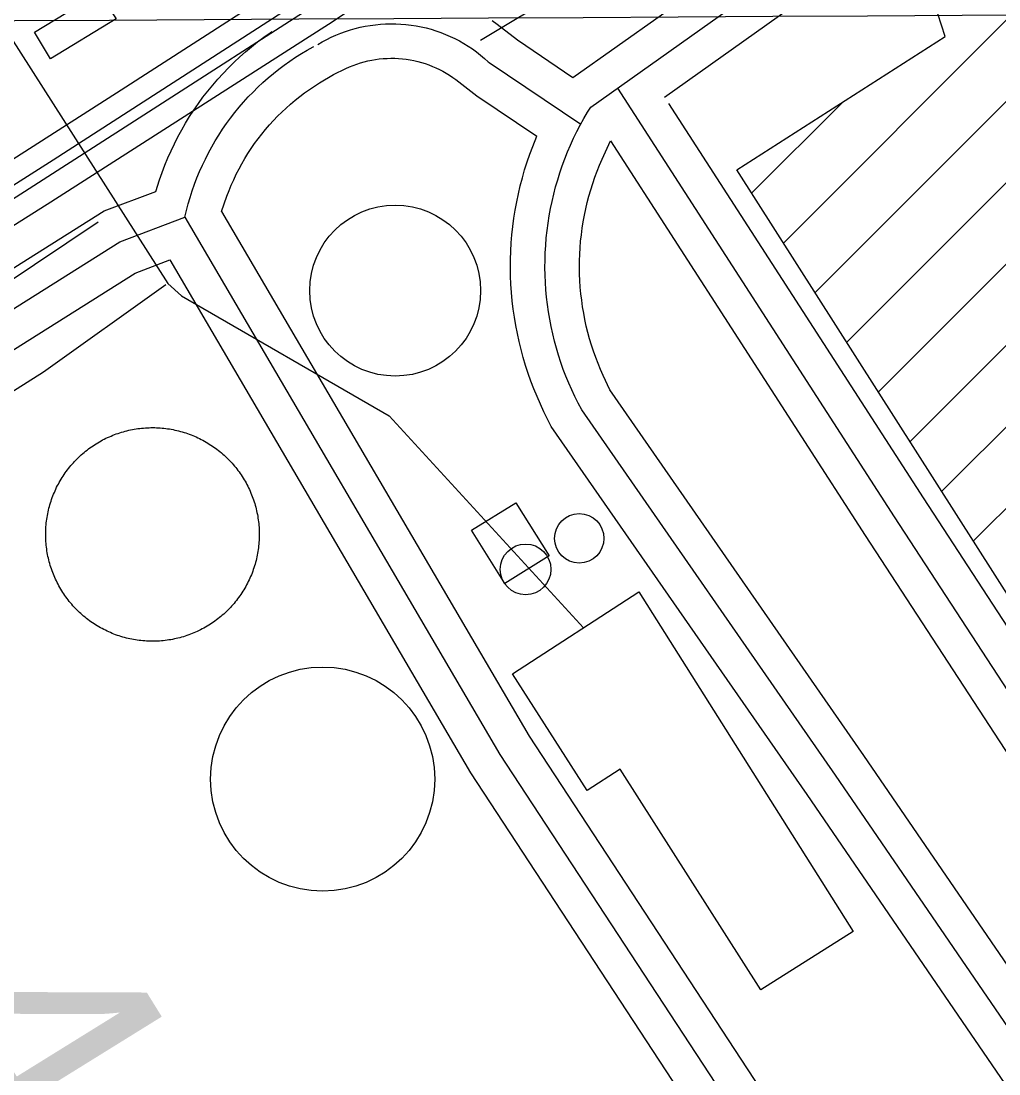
# Model space of a CAD drawing. Extents: x 3477039 to 3515015, y 546746 to 572297.
# Drawn here: x 3486889.5 to 3487314.6, y 563803.4 to 564260.9 of the extents above; entities that cross this region are included whole.
import ezdxf

# ---------------------------------------------------------------- set-up
doc = ezdxf.new("R2010")
doc.units = 0
for name, color, linetype in [('V-BLDG-OTLN', 7, 'Continuous'), ('V-DOMW-TANK', 7, 'Continuous'), ('V-GRID-MAJR', 7, 'Continuous'), ('V-RAIL-TRAK', 7, 'Continuous'), ('V-ROAD-CNTR', 7, 'Continuous'), ('V-SURV-IDEN', 7, 'Continuous'), ('V-TOPO-SHOR', 7, 'Continuous'), ('V-UTIL-LINE', 7, 'Continuous')]:
    doc.layers.add(name, color=color, linetype=linetype)

msp = doc.modelspace()

# ---------------------------------------------------------------- linework, layer by layer
at = {"layer": 'V-BLDG-OTLN'}
for p, q in [((3487220.9, 564164.47), (3487319.51, 564263.09)), ((3487234.66, 564142.88), (3487333.47, 564241.69)), ((3487207.13, 564186.06), (3487246.9, 564225.83)), ((3487248.43, 564121.3), (3487347.42, 564220.29)), ((3487262.19, 564099.71), (3487361.38, 564198.89)), ((3487275.96, 564078.12), (3487375.34, 564177.49)), ((3487289.73, 564056.53), (3487389.29, 564156.09)), ((3487303.49, 564034.94), (3487403.25, 564134.7))]:
    msp.add_line(p, q, dxfattribs=at)
for points in [[(3487980.77, 564005.29), (3487659.49, 563799.89), (3487590.51, 563907.79), (3487551.61, 563886.02), (3487630.47, 563756.18), (3487527.7, 563693.91), (3487450.84, 563820.67), (3487443.07, 563816.03), (3487200.62, 564196.27), (3487291.25, 564254.16), (3487284.87, 564274), (3487304.26, 564286.47), (3487549.51, 563910.45), (3487555.36, 563914.23), (3487552.05, 563919.27), (3487572.89, 563934.14), (3487547.89, 563975.87), (3487869.13, 564178.93)], [(3486930.86, 564261.85), (3486902.38, 564244.52), (3486895.34, 564256.09), (3486923.34, 564273.13)], [(3487104.66, 564051.6), (3487119.03, 564028.57), (3487099.76, 564016.54), (3487085.29, 564039.65)], [(3487158.11, 564012.87), (3487251.3, 563865.24), (3487211.14, 563839.89), (3487149.94, 563935.8), (3487135.56, 563926.61), (3487103.23, 563977.27)]]:
    msp.add_lwpolyline(points, close=True, dxfattribs=at)
at = {"layer": 'V-DOMW-TANK'}
for points in [[(3486900.29, 564035.53), (3486900.25, 564036.34), (3486900.23, 564037.15), (3486900.23, 564037.96), (3486900.24, 564038.77), (3486900.26, 564039.58), (3486900.3, 564040.39), (3486900.35, 564041.2), (3486900.42, 564042.01), (3486900.5, 564042.81), (3486900.59, 564043.62), (3486900.7, 564044.42), (3486900.82, 564045.22), (3486900.96, 564046.02), (3486901.11, 564046.82), (3486901.27, 564047.61), (3486901.45, 564048.4), (3486901.64, 564049.19), (3486901.85, 564049.97), (3486902.07, 564050.75), (3486902.3, 564051.53), (3486902.55, 564052.3), (3486902.81, 564053.07), (3486903.08, 564053.83), (3486903.36, 564054.59), (3486903.66, 564055.34), (3486903.98, 564056.09), (3486904.3, 564056.83), (3486904.64, 564057.57), (3486904.99, 564058.3), (3486905.35, 564059.02), (3486905.73, 564059.74), (3486906.12, 564060.45), (3486906.52, 564061.15), (3486906.93, 564061.85), (3486907.36, 564062.54), (3486907.79, 564063.22), (3486908.25, 564063.9), (3486908.71, 564064.56), (3486909.18, 564065.22), (3486909.66, 564065.87), (3486910.16, 564066.51), (3486910.66, 564067.14), (3486911.18, 564067.77), (3486911.71, 564068.38), (3486912.25, 564068.98), (3486912.8, 564069.58), (3486913.35, 564070.17), (3486913.92, 564070.74), (3486914.51, 564071.31), (3486915.09, 564071.86), (3486915.69, 564072.41), (3486916.3, 564072.95), (3486916.92, 564073.47), (3486917.55, 564073.98), (3486918.18, 564074.48), (3486918.83, 564074.98), (3486919.48, 564075.45), (3486920.14, 564075.92), (3486920.81, 564076.38), (3486921.48, 564076.83), (3486922.17, 564077.26), (3486922.86, 564077.68), (3486923.56, 564078.09), (3486924.27, 564078.49), (3486924.98, 564078.87), (3486925.7, 564079.24), (3486926.43, 564079.6), (3486927.16, 564079.95), (3486927.9, 564080.28), (3486928.64, 564080.6), (3486929.39, 564080.91), (3486930.14, 564081.2), (3486930.9, 564081.49), (3486931.67, 564081.76), (3486932.44, 564082.01), (3486933.21, 564082.25), (3486933.99, 564082.48), (3486934.77, 564082.7), (3486935.55, 564082.89), (3486936.34, 564083.08), (3486937.13, 564083.25), (3486937.93, 564083.41), (3486938.72, 564083.56), (3486939.52, 564083.69), (3486940.33, 564083.81), (3486941.13, 564083.91), (3486941.93, 564084), (3486942.74, 564084.07), (3486943.55, 564084.14), (3486944.35, 564084.18), (3486945.17, 564084.21), (3486945.98, 564084.23), (3486946.78, 564084.24), (3486947.6, 564084.23), (3486948.4, 564084.2), (3486949.21, 564084.17), (3486950.02, 564084.11), (3486950.83, 564084.05), (3486951.64, 564083.97), (3486952.44, 564083.88)], [(3486952.44, 564083.88), (3486953.24, 564083.77), (3486954.04, 564083.65), (3486954.84, 564083.51), (3486955.64, 564083.36), (3486956.43, 564083.2), (3486957.22, 564083.02), (3486958.01, 564082.83), (3486958.79, 564082.62), (3486959.57, 564082.4), (3486960.35, 564082.17), (3486961.12, 564081.92), (3486961.89, 564081.67), (3486962.65, 564081.39), (3486963.41, 564081.11), (3486964.16, 564080.81), (3486964.91, 564080.49), (3486965.65, 564080.17), (3486966.39, 564079.83), (3486967.12, 564079.48), (3486967.84, 564079.11), (3486968.56, 564078.74), (3486969.27, 564078.35), (3486969.97, 564077.95), (3486970.67, 564077.54), (3486971.36, 564077.11), (3486972.04, 564076.67), (3486972.72, 564076.23), (3486973.38, 564075.77), (3486974.04, 564075.29), (3486974.69, 564074.81), (3486975.33, 564074.32), (3486975.97, 564073.81), (3486976.59, 564073.29), (3486977.2, 564072.76), (3486977.81, 564072.22), (3486978.4, 564071.68), (3486978.99, 564071.11), (3486979.56, 564070.54), (3486980.13, 564069.96), (3486980.69, 564069.38), (3486981.23, 564068.78), (3486981.77, 564068.17), (3486982.29, 564067.55), (3486982.81, 564066.93), (3486983.31, 564066.29), (3486983.8, 564065.65), (3486984.28, 564064.99), (3486984.75, 564064.33), (3486985.2, 564063.66), (3486985.65, 564062.98), (3486986.08, 564062.3), (3486986.5, 564061.61), (3486986.91, 564060.91), (3486987.31, 564060.2), (3486987.69, 564059.49), (3486988.06, 564058.77), (3486988.42, 564058.05), (3486988.77, 564057.31), (3486989.1, 564056.58), (3486989.43, 564055.83), (3486989.73, 564055.08), (3486990.03, 564054.33), (3486990.31, 564053.57), (3486990.58, 564052.8), (3486990.83, 564052.04), (3486991.07, 564051.26), (3486991.3, 564050.48), (3486991.52, 564049.7), (3486991.72, 564048.92), (3486991.9, 564048.13), (3486992.08, 564047.34), (3486992.23, 564046.54), (3486992.38, 564045.75), (3486992.51, 564044.95), (3486992.63, 564044.15), (3486992.73, 564043.34), (3486992.82, 564042.54), (3486992.9, 564041.73), (3486992.96, 564040.92), (3486993, 564040.11), (3486993.04, 564039.3), (3486993.06, 564038.49), (3486993.06, 564037.68), (3486993.05, 564036.88), (3486993.03, 564036.06), (3486992.99, 564035.26), (3486992.94, 564034.45), (3486992.87, 564033.64), (3486992.79, 564032.83), (3486992.7, 564032.03), (3486992.59, 564031.23), (3486992.47, 564030.43), (3486992.33, 564029.63), (3486992.18, 564028.83), (3486992.02, 564028.04), (3486991.84, 564027.25), (3486991.65, 564026.46), (3486991.44, 564025.68), (3486991.22, 564024.9), (3486990.99, 564024.12)], [(3486956.95, 563992.57), (3486956.16, 563992.4), (3486955.36, 563992.23), (3486954.57, 563992.09), (3486953.77, 563991.96), (3486952.97, 563991.84), (3486952.16, 563991.74), (3486951.36, 563991.65), (3486950.55, 563991.57), (3486949.74, 563991.51), (3486948.94, 563991.46), (3486948.13, 563991.43), (3486947.31, 563991.41), (3486946.51, 563991.41), (3486945.7, 563991.42), (3486944.89, 563991.44), (3486944.08, 563991.48), (3486943.27, 563991.53), (3486942.46, 563991.6), (3486941.65, 563991.68), (3486940.85, 563991.77), (3486940.05, 563991.88), (3486939.25, 563992), (3486938.45, 563992.14), (3486937.65, 563992.29), (3486936.86, 563992.45), (3486936.07, 563992.63), (3486935.28, 563992.82), (3486934.5, 563993.03), (3486933.72, 563993.24), (3486932.94, 563993.48), (3486932.17, 563993.72), (3486931.4, 563993.98), (3486930.64, 563994.26), (3486929.88, 563994.54), (3486929.13, 563994.84), (3486928.38, 563995.15), (3486927.64, 563995.48), (3486926.9, 563995.82), (3486926.17, 563996.17), (3486925.45, 563996.53), (3486924.73, 563996.91), (3486924.02, 563997.3), (3486923.32, 563997.7), (3486922.62, 563998.11), (3486921.93, 563998.54), (3486921.25, 563998.97), (3486920.57, 563999.42), (3486919.91, 563999.88), (3486919.25, 564000.35), (3486918.6, 564000.84), (3486917.96, 564001.33), (3486917.33, 564001.84), (3486916.7, 564002.36), (3486916.09, 564002.89), (3486915.48, 564003.42), (3486914.89, 564003.97), (3486914.3, 564004.54), (3486913.73, 564005.1), (3486913.16, 564005.68), (3486912.6, 564006.27), (3486912.06, 564006.87), (3486911.52, 564007.48), (3486911, 564008.09), (3486910.49, 564008.72), (3486909.98, 564009.36), (3486909.49, 564010), (3486909.01, 564010.66), (3486908.54, 564011.32), (3486908.09, 564011.98), (3486907.64, 564012.66), (3486907.21, 564013.35), (3486906.79, 564014.04), (3486906.38, 564014.74), (3486905.98, 564015.44), (3486905.6, 564016.16), (3486905.23, 564016.88), (3486904.87, 564017.6), (3486904.52, 564018.33), (3486904.19, 564019.07), (3486903.87, 564019.82), (3486903.56, 564020.57), (3486903.26, 564021.32), (3486902.98, 564022.08), (3486902.71, 564022.84), (3486902.46, 564023.61), (3486902.22, 564024.39), (3486901.99, 564025.17), (3486901.78, 564025.94), (3486901.58, 564026.73), (3486901.39, 564027.52), (3486901.22, 564028.31), (3486901.06, 564029.1), (3486900.91, 564029.9), (3486900.78, 564030.7), (3486900.66, 564031.5), (3486900.56, 564032.31), (3486900.47, 564033.11), (3486900.4, 564033.92), (3486900.33, 564034.72), (3486900.29, 564035.53)], [(3486990.99, 564024.12), (3486990.75, 564023.35), (3486990.49, 564022.58), (3486990.21, 564021.82), (3486989.93, 564021.06), (3486989.63, 564020.31), (3486989.31, 564019.56), (3486988.99, 564018.82), (3486988.65, 564018.08), (3486988.3, 564017.35), (3486987.94, 564016.63), (3486987.56, 564015.91), (3486987.17, 564015.2), (3486986.77, 564014.49), (3486986.36, 564013.8), (3486985.93, 564013.11), (3486985.5, 564012.43), (3486985.05, 564011.75), (3486984.59, 564011.09), (3486984.11, 564010.43), (3486983.63, 564009.78), (3486983.13, 564009.14), (3486982.63, 564008.51), (3486982.11, 564007.88), (3486981.58, 564007.27), (3486981.04, 564006.66), (3486980.5, 564006.07), (3486979.94, 564005.48), (3486979.37, 564004.91), (3486978.79, 564004.34), (3486978.2, 564003.78), (3486977.6, 564003.24), (3486976.99, 564002.7), (3486976.37, 564002.18), (3486975.75, 564001.67), (3486975.11, 564001.16), (3486974.47, 564000.67), (3486973.81, 564000.19), (3486973.15, 563999.72), (3486972.48, 563999.27), (3486971.81, 563998.82), (3486971.12, 563998.39), (3486970.43, 563997.97), (3486969.73, 563997.56), (3486969.03, 563997.16), (3486968.31, 563996.78), (3486967.59, 563996.41), (3486966.87, 563996.05), (3486966.13, 563995.7), (3486965.4, 563995.36), (3486964.65, 563995.05), (3486963.9, 563994.74), (3486963.15, 563994.44), (3486962.39, 563994.16), (3486961.62, 563993.89), (3486960.86, 563993.64), (3486960.08, 563993.4), (3486959.3, 563993.17), (3486958.52, 563992.95), (3486957.74, 563992.75), (3486956.95, 563992.57)]]:
    msp.add_lwpolyline(points, dxfattribs=at)
for centre, radius in [((3487052.15, 564143.78), 37.14), ((3487132.16, 564036.13), 10.74), ((3487108.87, 564022.65), 11.02), ((3487020.63, 563931.5), 48.7)]:
    msp.add_circle(centre, radius, dxfattribs=at)
at = {"layer": 'V-GRID-MAJR'}
msp.add_spline([(3481202.02, 564229.25), (3486474.82, 564258.78), (3491747.62, 564289.07), (3497020.42, 564320.13), (3502293.21, 564351.96), (3507565.99, 564384.55), (3512838.77, 564417.92)], degree=3, dxfattribs=at)
at = {"layer": 'V-RAIL-TRAK'}
for points in [[(3488502.37, 565206.7), (3488477.71, 565190.4), (3488384.41, 565131.73), (3488210.8, 565021.85), (3488152.06, 564982.93), (3487983.99, 564875.1), (3487803.27, 564759.46), (3487593.03, 564624.82), (3487422.35, 564516.08), (3487255.82, 564410.23), (3487100.49, 564310.69), (3487023.1, 564259.45), (3487014.72, 564254), (3486900.85, 564181.2), (3486714.84, 564063.85), (3486554.2, 563960.86), (3486397.09, 563858.99), (3486338.05, 563821.78), (3486336.85, 563821.03), (3486189.21, 563726.67)], [(3487853.74, 564808.57), (3487715.55, 564720.55), (3487603.32, 564647.45), (3487429.12, 564537), (3487277.34, 564440.34), (3487124.35, 564340.19), (3487013.35, 564271.18), (3487009.87, 564268.94), (3486903.49, 564200.4), (3486742.27, 564098), (3486556.81, 563977.72), (3486405.04, 563881.65), (3486329.78, 563834.25), (3486326.5, 563832.18), (3486207.19, 563754.48), (3486056.02, 563659.58), (3485890.65, 563552.54), (3485744.17, 563458.17), (3485574.1, 563350.6), (3485502.62, 563303.39), (3485458.31, 563279.4)]]:
    msp.add_lwpolyline(points, dxfattribs=at)
at = {"layer": 'V-ROAD-CNTR'}
for points in [[(3488866.84, 565455.12), (3488142.9, 564993.43), (3486940.87, 564218.68), (3485282.77, 563157.9), (3483076.99, 561745.78), (3481219.64, 560560.78)], [(3487062.35, 564314.23), (3486933.04, 564230.88), (3485274.95, 563170.12), (3484793.32, 562861.78)], [(3487129.44, 564236.46), (3487206.41, 564291.03)], [(3487137.2, 564223.56), (3487215.08, 564278.79)], [(3487169.17, 564227.85), (3487223.76, 564266.56)], [(3487094.26, 564261.12), (3487096.5, 564259.51), (3487105.3, 564252.7)], [(3486948.1, 564186.89), (3486949.72, 564191.93), (3486950.84, 564195.13), (3486952.05, 564198.3), (3486953.34, 564201.43), (3486954.72, 564204.53), (3486956.18, 564207.6), (3486957.72, 564210.62), (3486959.34, 564213.6), (3486961.04, 564216.53), (3486962.81, 564219.42), (3486964.67, 564222.26), (3486966.6, 564225.05), (3486968.6, 564227.79), (3486970.68, 564230.47), (3486972.83, 564233.1), (3486975.04, 564235.66), (3486977.33, 564238.17), (3486979.68, 564240.62), (3486982.09, 564243), (3486984.57, 564245.31), (3486987.11, 564247.56), (3486989.7, 564249.74), (3486992.36, 564251.85), (3486995.07, 564253.89), (3486997.84, 564255.86), (3486998.53, 564256.32)], [(3487018.52, 564250.73), (3487020.44, 564251.86), (3487022.4, 564252.91), (3487024.39, 564253.89), (3487026.42, 564254.8), (3487028.48, 564255.63), (3487030.57, 564256.39), (3487032.68, 564257.07), (3487034.82, 564257.68), (3487036.97, 564258.21), (3487039.15, 564258.66), (3487041.34, 564259.04), (3487043.54, 564259.33), (3487045.75, 564259.55), (3487047.97, 564259.68), (3487050.19, 564259.74), (3487052.41, 564259.71), (3487054.63, 564259.61), (3487056.85, 564259.43), (3487059.05, 564259.16), (3487061.25, 564258.82), (3487063.43, 564258.4), (3487065.6, 564257.9), (3487067.74, 564257.32), (3487069.86, 564256.66), (3487071.96, 564255.93), (3487074.03, 564255.13), (3487076.07, 564254.25), (3487078.08, 564253.29), (3487080.05, 564252.27), (3487081.99, 564251.18), (3487083.88, 564250.01), (3487085.73, 564248.78), (3487087.53, 564247.48), (3487089.29, 564246.12), (3487090.99, 564244.7), (3487092.65, 564243.22), (3487092.98, 564242.91)], [(3487105.3, 564252.7), (3487129.44, 564236.46)], [(3486960.74, 564175.63), (3486961.42, 564178.54), (3486962.18, 564181.43), (3486963.02, 564184.3), (3486963.94, 564187.15), (3486964.93, 564189.97), (3486965.99, 564192.77), (3486967.13, 564195.53), (3486968.35, 564198.26), (3486969.63, 564200.96), (3486970.99, 564203.63), (3486972.42, 564206.25), (3486973.92, 564208.84), (3486975.48, 564211.39), (3486977.12, 564213.89), (3486978.82, 564216.35), (3486980.59, 564218.77), (3486982.42, 564221.13), (3486984.31, 564223.45), (3486986.26, 564225.71), (3486988.28, 564227.92), (3486990.35, 564230.08), (3486992.48, 564232.17), (3486994.66, 564234.22), (3486996.9, 564236.2), (3486999.19, 564238.12), (3487001.53, 564239.98), (3487003.93, 564241.78), (3487006.36, 564243.51), (3487008.85, 564245.18), (3487011.37, 564246.78), (3487013.94, 564248.31), (3487016.55, 564249.77), (3487016.85, 564249.93)], [(3487025.35, 564237.65), (3487030.77, 564240.31), (3487032.3, 564241), (3487033.86, 564241.63), (3487035.44, 564242.2), (3487037.04, 564242.72), (3487038.66, 564243.18), (3487040.29, 564243.58), (3487041.94, 564243.92), (3487043.59, 564244.21), (3487045.26, 564244.43), (3487046.94, 564244.59), (3487048.62, 564244.69), (3487050.29, 564244.74), (3487051.98, 564244.72), (3487053.66, 564244.64), (3487055.33, 564244.5), (3487057, 564244.3), (3487058.67, 564244.04), (3487060.31, 564243.72), (3487061.96, 564243.34), (3487063.58, 564242.9), (3487065.18, 564242.41), (3487066.77, 564241.86), (3487068.34, 564241.24), (3487069.89, 564240.58), (3487071.4, 564239.86), (3487072.9, 564239.08), (3487074.36, 564238.25), (3487075.79, 564237.37), (3487077.19, 564236.44), (3487078.56, 564235.46), (3487087.68, 564228.4)], [(3487092.98, 564242.91), (3487132.84, 564216.09)], [(3486976.66, 564178.13), (3486979.01, 564184.81), (3486979.94, 564187.23), (3486980.92, 564189.63), (3486981.97, 564191.99), (3486983.09, 564194.33), (3486984.26, 564196.64), (3486985.5, 564198.91), (3486986.8, 564201.15), (3486988.15, 564203.36), (3486989.57, 564205.52), (3486991.04, 564207.65), (3486992.57, 564209.74), (3486994.16, 564211.79), (3486995.79, 564213.79), (3486997.49, 564215.75), (3486999.23, 564217.67), (3487001.02, 564219.53), (3487002.87, 564221.35), (3487004.76, 564223.12), (3487006.7, 564224.84), (3487008.68, 564226.5), (3487010.71, 564228.11), (3487012.78, 564229.67), (3487014.89, 564231.17), (3487017.04, 564232.61), (3487019.23, 564234), (3487025.35, 564237.65)], [(3487087.68, 564228.4), (3487113.7, 564210.89)], [(3487148.78, 564231.77), (3487269.08, 564045.53), (3487448.45, 563770.75)], [(3487170.93, 564225.13), (3487281.66, 564053.7), (3487460.7, 563779.42), (3487515.79, 563707.41), (3487543, 563679.94), (3487583.85, 563647.57), (3487604.89, 563643.42), (3487625.18, 563653.17), (3487640.25, 563678.93), (3487646.25, 563720.56), (3487660.57, 563763), (3487682.15, 563801.63), (3487727.46, 563846.26)], [(3487133.25, 564091.97), (3487131.74, 564094.82), (3487130.29, 564097.7), (3487128.92, 564100.62), (3487127.62, 564103.57), (3487126.4, 564106.55), (3487125.25, 564109.57), (3487124.18, 564112.61), (3487123.18, 564115.67), (3487122.25, 564118.76), (3487121.41, 564121.87), (3487120.64, 564125.01), (3487119.95, 564128.15), (3487119.34, 564131.32), (3487118.8, 564134.5), (3487118.35, 564137.69), (3487117.97, 564140.9), (3487117.68, 564144.11), (3487117.46, 564147.32), (3487117.33, 564150.54), (3487117.27, 564153.77), (3487117.3, 564156.99), (3487117.4, 564160.22), (3487117.58, 564163.44), (3487117.85, 564166.65), (3487118.19, 564169.85), (3487118.61, 564173.05), (3487119.12, 564176.24), (3487119.7, 564179.41), (3487120.36, 564182.56), (3487121.09, 564185.7), (3487121.91, 564188.82), (3487122.8, 564191.92), (3487123.77, 564195), (3487124.82, 564198.05), (3487125.94, 564201.07), (3487127.13, 564204.07), (3487128.4, 564207.03), (3487129.74, 564209.96), (3487131.16, 564212.86), (3487132.64, 564215.72), (3487134.2, 564218.55), (3487135.82, 564221.33), (3487137.2, 564223.56)], [(3487120, 564084.75), (3487116.79, 564091.16), (3487115.27, 564094.41), (3487113.82, 564097.7), (3487112.45, 564101.03), (3487111.17, 564104.39), (3487109.97, 564107.78), (3487108.86, 564111.2), (3487107.83, 564114.65), (3487106.88, 564118.12), (3487106.03, 564121.61), (3487105.26, 564125.12), (3487104.57, 564128.66), (3487103.98, 564132.2), (3487103.47, 564135.76), (3487103.05, 564139.34), (3487102.72, 564142.92), (3487102.48, 564146.51), (3487102.33, 564150.1), (3487102.27, 564153.69), (3487102.3, 564157.29), (3487102.41, 564160.89), (3487102.62, 564164.48), (3487102.91, 564168.06), (3487103.3, 564171.64), (3487103.77, 564175.2), (3487104.33, 564178.76), (3487104.98, 564182.29), (3487105.71, 564185.81), (3487106.53, 564189.32), (3487107.44, 564192.79), (3487108.44, 564196.25), (3487109.52, 564199.68), (3487110.69, 564203.08), (3487111.93, 564206.46), (3487113.7, 564210.89)], [(3487145.46, 564100.68), (3487142.58, 564106.83), (3487141.43, 564109.44), (3487140.35, 564112.08), (3487139.33, 564114.74), (3487138.38, 564117.43), (3487137.5, 564120.14), (3487136.68, 564122.88), (3487135.93, 564125.63), (3487135.25, 564128.4), (3487134.64, 564131.19), (3487134.1, 564133.98), (3487133.63, 564136.8), (3487133.23, 564139.62), (3487132.89, 564142.45), (3487132.63, 564145.3), (3487132.44, 564148.14), (3487132.32, 564150.99), (3487132.27, 564153.84), (3487132.29, 564156.7), (3487132.39, 564159.55), (3487132.55, 564162.39), (3487132.78, 564165.23), (3487133.09, 564168.07), (3487133.46, 564170.9), (3487133.9, 564173.72), (3487134.42, 564176.52), (3487135, 564179.31), (3487135.65, 564182.09), (3487136.38, 564184.85), (3487137.16, 564187.59), (3487138.02, 564190.31), (3487138.95, 564193.01), (3487139.94, 564195.68), (3487140.99, 564198.33), (3487142.12, 564200.96), (3487145.73, 564208.85)], [(3487145.73, 564208.85), (3487256.5, 564037.36), (3487436.19, 563762.08)], [(3486359.47, 563824.56), (3486572.01, 563955.74), (3486925.7, 564178.42), (3486948.1, 564186.89)], [(3486976.66, 564178.13), (3487110.39, 563950.13), (3487280.68, 563690.49), (3487297.54, 563667.47)], [(3485418.47, 563172.17), (3485492.93, 563221.89), (3485706.16, 563357.7), (3485877.11, 563466.6), (3485981.56, 563528.07), (3486052.31, 563579.1), (3486132.41, 563628.08), (3486212.74, 563689.02), (3486353.48, 563803.23), (3486579.95, 563943.01), (3486932.42, 564164.92), (3486960.74, 564175.63), (3487097.64, 563942.22), (3487268.35, 563681.94), (3487293.97, 563646.94), (3487499.82, 563333.57)], [(3486375.33, 563799.09), (3486587.88, 563930.28), (3486939.13, 564151.43), (3486954.2, 564157.12), (3487084.89, 563934.3), (3487249, 563684.11)], [(3487620.19, 563429.62), (3487502.05, 563588.48), (3487409.72, 563717.22), (3487255.93, 563941.78), (3487145.46, 564100.68)], [(3487616.4, 563409.58), (3487489.93, 563579.63), (3487397.43, 563708.61), (3487243.59, 563933.27), (3487133.25, 564091.97)], [(3487377.35, 563711.39), (3487231.24, 563924.75), (3487120, 564084.75)]]:
    msp.add_lwpolyline(points, dxfattribs=at)
msp.add_spline([(3488399.45, 563914.05), (3488406.27, 563902.43), (3488410.55, 563887.74), (3488411.4, 563873.39), (3488406.83, 563854.66), (3488385, 563828.87), (3488361.34, 563800.31), (3488342.51, 563772.7), (3488328.58, 563738.7), (3488294.53, 563678.99), (3488261.55, 563628.58), (3488225.64, 563589.76), (3488196.4, 563566.09), (3488126.88, 563526.58), (3488035.33, 563465.65), (3487944.93, 563406.48), (3487883.6, 563328.79), (3487846.52, 563300.4), (3487811.13, 563289.63), (3487768.78, 563287.85), (3487731.96, 563270.44), (3487634.31, 563203.89), (3487556.99, 563158.44), (3487462.61, 563101.05), (3487379.23, 563054.61), (3487286.38, 562984.37), (3487191.41, 562912.08), (3487151.52, 562869.43), (3487149.09, 562840.31), (3487160.24, 562812.98), (3487216.39, 562788.29), (3487287.7, 562774.24), (3487358.34, 562798.92), (3487398.19, 562854.25), (3487490.61, 562905.95), (3487566.31, 562949.38), (3487620.73, 562977.28), (3487709.51, 563034.43), (3487788.34, 563084.58), (3487906.63, 563182), (3488079.11, 563312.42), (3488206.19, 563398.01), (3488265.38, 563451.48), (3488263.56, 563511.87), (3488255.07, 563556.86), (3488256, 563586.9), (3488261.55, 563628.58)], degree=3, dxfattribs=at)
at = {"layer": 'V-TOPO-SHOR'}
for points in [[(3487089.23, 564252.54), (3487195.84, 564316.66), (3487337.61, 564409.53), (3487467.96, 564491.72), (3487609.69, 564580.83), (3487756.18, 564675.52), (3487896.04, 564766.06), (3488039.15, 564852.8), (3488187.62, 564955.47)], [(3486598.38, 563967.39), (3486689.95, 564024.72), (3486826.69, 564109.25), (3486923.06, 564173.61)], [(3486792.68, 564041.08), (3486899.33, 564108.49), (3486952.48, 564146.44)]]:
    msp.add_lwpolyline(points, dxfattribs=at)
at = {"layer": 'V-UTIL-LINE'}
msp.add_lwpolyline([(3486845.32, 564298.61), (3486872.46, 564254.76), (3486880.75, 564260.54), (3486953.39, 564146.92), (3486959.2, 564141.57), (3487049.6, 564089.39), (3487133.96, 563997.2)], dxfattribs=at)

# ---------------------------------------------------------------- texts
at = {"layer": 'V-SURV-IDEN'}
msp.add_text('4215+75.5', height=100, rotation=301.7864, dxfattribs=at).set_placement((3486835.38, 563824.5))

doc.saveas('drawing.dxf')
